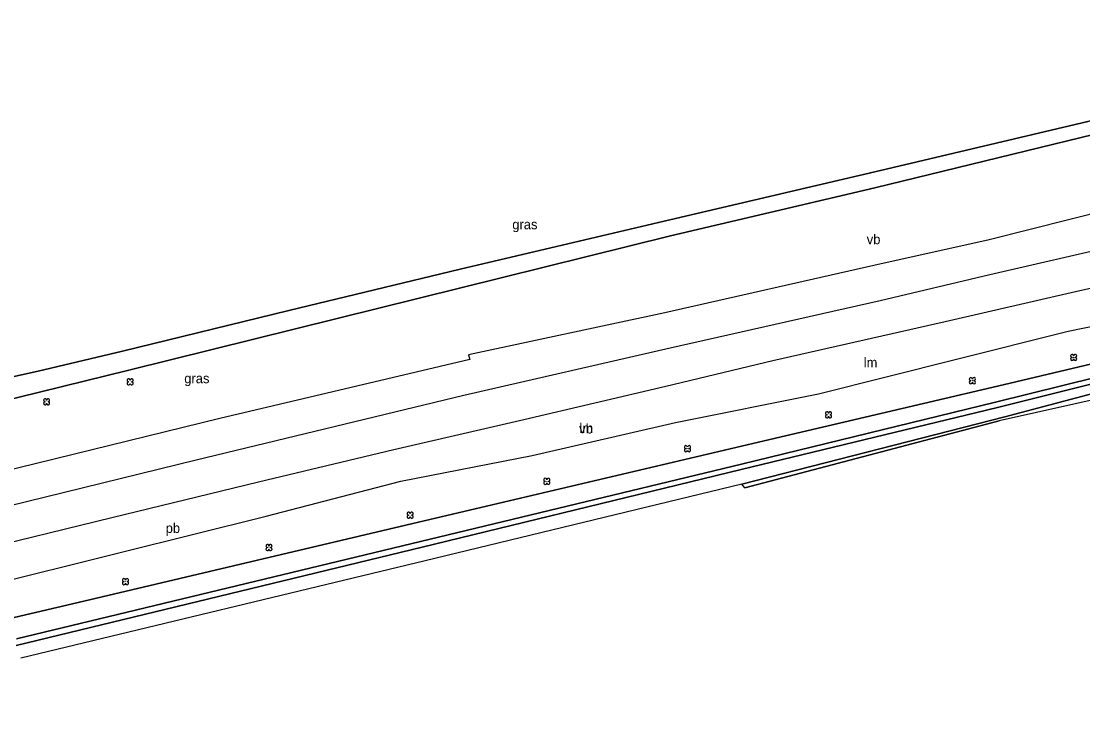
# Model space of a CAD drawing. Extents: x 154825 to 158680, y 370717 to 378075.
# Drawn here: x 156690.3 to 156800, y 372423.8 to 372496.1 of the extents above; entities that cross this region are included whole.
import ezdxf

# ---------------------------------------------------------------- set-up
doc = ezdxf.new("R2010")
doc.units = 0
for name, color, linetype in [('boom', 7, 'Continuous'), ('breuklijn', 7, 'Continuous'), ('grazige vegetatie(vs)', 7, 'Continuous'), ('insteek sloot', 7, 'Continuous'), ('maaiveldlijn algemeen - gesloten verharding', 7, 'Continuous'), ('naambord', 7, 'Continuous'), ('raster - hek', 7, 'Continuous'), ('Sloot bodem', 7, 'Continuous'), ('talud(boven)', 7, 'Continuous'), ('talud(onder)', 7, 'Continuous'), ('verkeersb_z kabel', 7, 'Continuous'), ('verlichtingsobject', 7, 'Continuous'), ('vlak_Grazige_vegetatie', 7, 'Continuous')]:
    doc.layers.add(name, color=color, linetype=linetype)

msp = doc.modelspace()

# ---------------------------------------------------------------- linework, layer by layer
at = {"layer": 'boom'}
for centre in [(156799.02, 372461.42), (156701.57, 372458.89), (156788.56, 372459.01), (156692.94, 372456.84), (156773.71, 372455.48), (156759.13, 372451.99), (156744.61, 372448.62), (156730.49, 372445.12), (156715.91, 372441.78), (156701.1, 372438.26)]:
    msp.add_circle(centre, 0.006, dxfattribs=at)
for centre, start, end in [((156798.86, 372461.57), 357.075, 272.925), ((156799.18, 372461.57), 267.075, 182.925), ((156798.86, 372461.26), 87.075, 2.925), ((156799.18, 372461.26), 177.075, 92.925), ((156701.41, 372459.05), 357.075, 272.925), ((156701.41, 372458.73), 87.075, 2.925), ((156701.73, 372459.05), 267.075, 182.925), ((156701.73, 372458.73), 177.075, 92.925), ((156788.4, 372459.17), 357.075, 272.925), ((156788.4, 372458.85), 87.075, 2.925), ((156788.72, 372459.17), 267.075, 182.925), ((156788.72, 372458.85), 177.075, 92.925), ((156692.79, 372456.99), 357.075, 272.925), ((156692.79, 372456.68), 87.075, 2.925), ((156693.1, 372456.99), 267.075, 182.925), ((156693.1, 372456.68), 177.075, 92.925), ((156773.55, 372455.64), 357.075, 272.925), ((156773.55, 372455.33), 87.075, 2.925), ((156773.87, 372455.64), 267.075, 182.925), ((156773.87, 372455.33), 177.075, 92.925), ((156758.98, 372452.15), 357.075, 272.925), ((156758.98, 372451.83), 87.075, 2.925), ((156759.29, 372452.15), 267.075, 182.925), ((156759.29, 372451.83), 177.075, 92.925), ((156744.46, 372448.78), 357.075, 272.925), ((156744.46, 372448.46), 87.075, 2.925), ((156744.77, 372448.78), 267.075, 182.925), ((156744.77, 372448.46), 177.075, 92.925), ((156730.33, 372445.28), 357.075, 272.925), ((156730.65, 372445.28), 267.075, 182.925), ((156730.33, 372444.97), 87.075, 2.925), ((156730.65, 372444.97), 177.075, 92.925), ((156715.75, 372441.94), 357.075, 272.925), ((156716.07, 372441.94), 267.075, 182.925), ((156715.75, 372441.62), 87.075, 2.925), ((156716.07, 372441.62), 177.075, 92.925), ((156700.94, 372438.42), 357.075, 272.925), ((156700.94, 372438.1), 87.075, 2.925), ((156701.26, 372438.42), 267.075, 182.925), ((156701.26, 372438.1), 177.075, 92.925)]:
    msp.add_arc(centre, 0.158, start, end, dxfattribs=at)
at = {"layer": 'breuklijn'}
for points in [[(156850.05, 372484.31), (156836.38, 372480.81), (156817.28, 372476.14), (156790.37, 372469.93), (156779.04, 372467.27), (156757.34, 372462.37), (156736.04, 372457.49), (156708.38, 372450.81), (156659.71, 372438.87)], [(156686, 372437.66), (156700.67, 372441.31), (156715.63, 372445.03), (156729.52, 372448.62), (156743.09, 372451.29), (156757.9, 372454.7), (156772.67, 372457.65), (156786.78, 372461.2), (156798.44, 372464.13), (156819.82, 372468.51), (156835.02, 372472.45), (156853.41, 372473.59), (156857.14, 372473.44), (156863.76, 372471.05), (156869.66, 372468.07)]]:
    msp.add_lwpolyline(points, dxfattribs=at)
at = {"layer": 'insteek sloot'}
for points in [[(156666.49, 372429.16), (156696.2, 372436.12), (156730.77, 372444.25), (156767.07, 372452.79), (156791.75, 372458.6), (156811.95, 372463.37), (156837.57, 372469.46), (156852.21, 372472.81), (156853.14, 372472.52), (156854.15, 372470.77), (156855.2, 372467.58), (156857.58, 372463.58), (156860.43, 372459.61), (156862.14, 372456.31)], [(156862.14, 372456.31), (156853.5, 372467.57), (156851.99, 372469.85), (156837.52, 372466.37), (156811.79, 372460.53), (156791.9, 372455.28), (156764.75, 372448.31), (156732.05, 372440.42), (156690.28, 372430.35)]]:
    msp.add_lwpolyline(points, dxfattribs=at)
at = {"layer": 'maaiveldlijn algemeen - gesloten verharding'}
for points in [[(156847.19, 372488.65), (156806.81, 372477.72), (156790.28, 372473.56), (156778.39, 372470.92), (156756.78, 372466.02), (156736.52, 372461.68), (156736.66, 372461.21), (156710.82, 372455.12), (156688.09, 372449.53), (156688.02, 372449.78)], [(156685.02, 372441.32), (156699.69, 372444.87), (156714.84, 372448.58), (156728.79, 372451.9), (156742.22, 372455.01), (156756.89, 372458.44), (156767.95, 372461.08), (156785.74, 372465.14), (156799.66, 372468.33), (156818.03, 372472.36), (156836.92, 372476.41), (156849.52, 372479.13)]]:
    msp.add_lwpolyline(points, dxfattribs=at)
at = {"layer": 'raster - hek'}
msp.add_lwpolyline([(156765.05, 372447.95), (156791.32, 372454.87)], dxfattribs=at)
at = {"layer": 'Sloot bodem'}
msp.add_lwpolyline([(156689.84, 372432.36), (156731.57, 372442.41), (156764.71, 372450.39), (156790.96, 372456.79), (156811.67, 372461.92), (156837.34, 372468.09), (156852.35, 372472.08), (156852.6, 372471.04), (156837.35, 372467.45), (156811.79, 372461.42), (156791.17, 372456.24), (156764.68, 372449.83), (156731.74, 372441.83), (156689.8, 372431.65)], dxfattribs=at)
at = {"layer": 'talud(boven)'}
msp.add_lwpolyline([(156846.55, 372494.9), (156844.7, 372494.25), (156822.72, 372489.58), (156801.22, 372484.46), (156778.49, 372478.92), (156757.38, 372473.96), (156735.74, 372468.61), (156718.66, 372464.36), (156701.43, 372460.09), (156657.91, 372449.38)], dxfattribs=at)
at = {"layer": 'talud(onder)'}
msp.add_lwpolyline([(156843.03, 372496.13), (156822.56, 372490.82), (156801.06, 372485.9), (156778.49, 372480.59), (156757.32, 372475.64), (156735.67, 372470.54), (156717.95, 372466.26), (156700.78, 372462.07), (156692.08, 372460.01), (156681.29, 372457.63), (156672.6, 372455.29), (156663.73, 372453.43), (156653.13, 372450.87), (156643.46, 372448.39), (156631.54, 372445.76), (156624.45, 372444.04), (156614.18, 372441.53), (156593.97, 372436.82), (156569.39, 372431.11), (156542.25, 372423.79), (156539.5, 372424.2)], dxfattribs=at)
at = {"layer": 'vlak_Grazige_vegetatie'}
for points in [[(156681.29, 372457.63), (156692.08, 372460.01), (156700.78, 372462.07), (156717.95, 372466.26), (156735.67, 372470.54), (156757.32, 372475.64), (156778.49, 372480.59), (156801.06, 372485.9)], [(156657.91, 372449.38), (156701.43, 372460.09), (156718.66, 372464.36), (156735.74, 372468.61), (156757.38, 372473.96), (156778.49, 372478.92), (156801.22, 372484.46)], [(156801.22, 372484.46), (156778.49, 372478.92), (156757.38, 372473.96), (156735.74, 372468.61), (156718.66, 372464.36), (156701.43, 372460.09), (156657.91, 372449.38)], [(156806.81, 372477.72), (156790.28, 372473.56), (156778.39, 372470.92), (156756.78, 372466.02), (156736.52, 372461.68), (156736.66, 372461.21), (156710.82, 372455.12), (156688.09, 372449.53)], [(156666.49, 372429.16), (156696.2, 372436.12), (156730.77, 372444.25), (156767.07, 372452.79), (156791.75, 372458.6), (156811.95, 372463.37), (156837.57, 372469.46), (156852.21, 372472.81), (156853.14, 372472.52), (156854.15, 372470.77), (156855.2, 372467.58), (156857.58, 372463.58), (156860.43, 372459.61), (156862.14, 372456.31), (156853.5, 372467.57), (156853.33, 372467.82), (156852.41, 372469.2), (156851.99, 372469.85), (156837.52, 372466.37), (156811.79, 372460.53), (156791.9, 372455.28), (156764.75, 372448.31), (156732.05, 372440.42), (156690.28, 372430.35)], [(156685.02, 372441.32), (156699.69, 372444.87), (156714.84, 372448.58), (156728.79, 372451.9), (156742.22, 372455.01), (156756.89, 372458.44), (156767.95, 372461.08), (156785.74, 372465.14), (156799.66, 372468.33), (156818.03, 372472.36)], [(156689.8, 372431.65), (156731.74, 372441.83), (156764.68, 372449.83), (156791.17, 372456.24), (156811.79, 372461.42), (156837.35, 372467.45), (156852.6, 372471.04), (156852.35, 372472.08), (156837.34, 372468.09), (156811.67, 372461.92), (156790.96, 372456.79), (156764.71, 372450.39), (156731.57, 372442.41), (156689.84, 372432.36)], [(156811.95, 372463.37), (156791.75, 372458.6), (156767.07, 372452.79), (156730.77, 372444.25), (156696.2, 372436.12), (156666.49, 372429.16)]]:
    msp.add_lwpolyline(points, dxfattribs=at)
msp.add_lwpolyline([(156852.41, 372469.2), (156853.33, 372467.82), (156853.5, 372467.57), (156852.11, 372468.29), (156849.49, 372467.84), (156791.32, 372454.87), (156765.05, 372447.95), (156764.75, 372448.31), (156791.9, 372455.28), (156811.79, 372460.53), (156837.52, 372466.37), (156851.99, 372469.85)], close=True, dxfattribs=at)

# ---------------------------------------------------------------- texts
at = {"layer": 'grazige vegetatie(vs)'}
for p in [(156741.04, 372474.65), (156707.16, 372458.75)]:
    msp.add_text('gras', height=1, dxfattribs=at).set_placement(p)
at = {"layer": 'naambord'}
msp.add_text('pb', height=1, dxfattribs=at).set_placement((156705.24, 372443.29))
at = {"layer": 'verkeersb_z kabel'}
for p in [(156777.65, 372473.11), (156747.95, 372453.56)]:
    msp.add_text('vb', height=1, dxfattribs=at).set_placement(p)
at = {"layer": 'verlichtingsobject'}
for p in [(156777.34, 372460.39), (156747.98, 372453.61)]:
    msp.add_text('lm', height=1, dxfattribs=at).set_placement(p)

doc.saveas('drawing.dxf')
